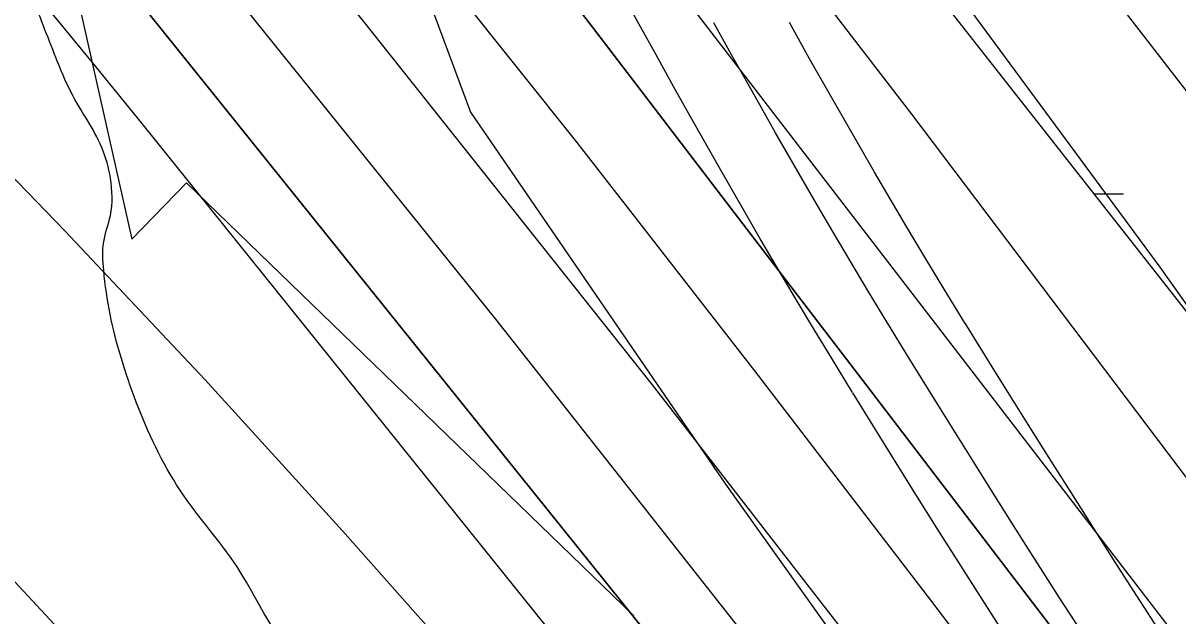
# Model space of a CAD drawing. Extents: x 3279314 to 3317160, y 734079 to 759431.
# Drawn here: x 3309206.8 to 3309468.8, y 750275.6 to 750410.1 of the extents above; entities that cross this region are included whole.
import ezdxf

# ---------------------------------------------------------------- set-up
doc = ezdxf.new("R2010")
doc.units = 0
for name, color, linetype in [('V-RIVR-EDGE', 7, 'Continuous'), ('V-ROAD-CNTR', 7, 'Continuous'), ('V-RRAP-RVMT', 7, 'Continuous'), ('V-RRAP-RVMT-IDEN', 7, 'Continuous'), ('V-SITE-VEGE', 7, 'Continuous'), ('V-TOPO-DPTH', 7, 'Continuous'), ('V-TOPO-MAJR', 7, 'Continuous'), ('V-TOPO-MINR', 7, 'Continuous'), ('V-TOPO-WATR', 7, 'Continuous'), ('V-WETL-SWMP', 7, 'Continuous')]:
    doc.layers.add(name, color=color, linetype=linetype)

msp = doc.modelspace()

# ---------------------------------------------------------------- linework, layer by layer
at = {"layer": 'V-RIVR-EDGE'}
msp.add_spline([(3310321.13, 749040.23), (3310300.43, 749054.71), (3310291.48, 749060.21), (3310284.53, 749069.69), (3310279.08, 749082.15), (3310276.14, 749099.09), (3310273.16, 749101.58), (3310272.66, 749103.08), (3310274.17, 749108.55), (3310272.69, 749114.53), (3310270.22, 749124), (3310267.74, 749126.49), (3310257.78, 749125.02), (3310250.81, 749127.03), (3310248.83, 749130.03), (3310246.36, 749138), (3310246.37, 749142.98), (3310240.9, 749146.48), (3310227.47, 749153.98), (3310224.49, 749156.98), (3310223.53, 749170.92), (3310223.05, 749178.39), (3310221.57, 749182.88), (3310210.16, 749201.33), (3310196.27, 749220.28), (3310184.35, 749234.26), (3310180.89, 749244.22), (3310168.48, 749260.69), (3310132.24, 749302.6), (3310100.95, 749338.04), (3310093.01, 749349.51), (3310080.1, 749360.99), (3310068.19, 749377.95), (3310063.22, 749384.44), (3310063.24, 749392.9), (3310059.28, 749401.38), (3310050.84, 749409.37), (3310038.9, 749415.37), (3310032.93, 749417.88), (3310031.94, 749421.36), (3310031.97, 749431.32), (3310027.51, 749441.79), (3310013.62, 749463.24), (3310002.21, 749480.19), (3309996.75, 749484.69), (3309989.8, 749494.17), (3309966.47, 749525.1), (3309915.81, 749577.01), (3309885.51, 749606.96), (3309870.12, 749627.91), (3309858.72, 749646.37), (3309848.3, 749660.83), (3309832.41, 749680.29), (3309811.56, 749707.23), (3309792.19, 749727.7), (3309770.83, 749747.17), (3309749.97, 749767.14), (3309721.15, 749794.1), (3309694.33, 749821.55), (3309675.95, 749841.02), (3309647.16, 749875.94), (3309632.27, 749893.91), (3309623.81, 749897.91), (3309619.35, 749905.89), (3309612.4, 749914.37), (3309608.42, 749917.87), (3309602.95, 749917.88), (3309597.97, 749917.89), (3309593.49, 749919.4), (3309591.01, 749923.39), (3309589.53, 749928.87), (3309582.58, 749936.85), (3309559.72, 749955.33), (3309517.49, 749996.77), (3309500.12, 750016.73), (3309486.72, 750038.67), (3309451.96, 750074.11), (3309414.2, 750111.55), (3309372.47, 750150), (3309355.08, 750165.97), (3309348.13, 750174.95), (3309345.66, 750180.94), (3309337.24, 750197.39), (3309328.3, 750210.36), (3309324.84, 750220.82), (3309324.86, 750227.79), (3309323.88, 750231.78), (3309308.97, 750246.75), (3309301.02, 750253.25), (3309289.58, 750255.27), (3309275.65, 750261.28), (3309266.21, 750269.27), (3309256.29, 750285.23), (3309242.39, 750304.18), (3309232.48, 750324.13), (3309226.56, 750344.06), (3309225.09, 750354.02), (3309225.1, 750360.49), (3309226.61, 750366.47), (3309226.63, 750374.93), (3309224.66, 750381.91), (3309217.72, 750394.37), (3309214.25, 750402.35), (3309208.81, 750416.8), (3309202.88, 750437.23), (3309195.97, 750461.15), (3309191.05, 750483.07), (3309177.66, 750507.51), (3309165.75, 750523.97), (3309142.39, 750541.95), (3309121.53, 750561.92), (3309087.25, 750593.38), (3309058.44, 750623.32), (3309023.66, 750653.78), (3308984.89, 750682.26), (3308965.52, 750701.73), (3308934.71, 750725.21), (3308916.82, 750741.69), (3308889.5, 750766.65), (3308879.07, 750781.12), (3308861.7, 750803.57), (3308838.86, 750831.51), (3308825.46, 750846.48), (3308814.55, 750864.44), (3308799.66, 750884.89), (3308786.77, 750907.83), (3308769.91, 750936.75), (3308755.5, 750949.23), (3308730.15, 750966.23), (3308702.32, 750989.7), (3308667.03, 751014.68), (3308635.22, 751038.16), (3308607.37, 751054.17), (3308596.45, 751066.15), (3308577.55, 751076.15), (3308544.74, 751098.14), (3308515.42, 751122.12), (3308480.63, 751147.1), (3308431.9, 751178.59), (3308381.19, 751210.58), (3308313.08, 751254.57), (3308298.17, 751264.07), (3308277.31, 751288.02), (3308255.95, 751308.99), (3308247.01, 751317.97), (3308234.57, 751321.99), (3308223.13, 751325), (3308216.67, 751329.5), (3308211.21, 751335.99), (3308207.75, 751346.95), (3308191.84, 751357.45), (3308167.47, 751369.96), (3308143.1, 751381.47), (3308114.75, 751393.99), (3308098.83, 751402), (3308065.53, 751427.97), (3308034.73, 751454.44), (3307987.99, 751482.94), (3307953.18, 751501.95), (3307919.38, 751524.44), (3307889.04, 751538.95), (3307842.78, 751558.49), (3307826.37, 751569.48), (3307807.98, 751583.97), (3307787.11, 751600.95), (3307757.78, 751617.95), (3307730.93, 751635.94), (3307709.54, 751642.47), (3307686.18, 751660.95), (3307647.39, 751683.46), (3307590.22, 751719.45), (3307548.46, 751746.94), (3307501.72, 751774.94), (3307418.18, 751822.45), (3307378.91, 751849.94), (3307352.06, 751864.44), (3307323.22, 751882.44), (3307282.93, 751899.97), (3307232.7, 751923.5), (3307180.99, 751954.99), (3307151.19, 751984.94), (3307118.88, 752007.93), (3307079.59, 752027.95), (3307037.81, 752048.46), (3306959.2, 752074.05), (3306908.45, 752091.61), (3306835.32, 752115.69), (3306813.43, 752124.71), (3306798, 752129.23), (3306775.59, 752128.29), (3306737.24, 752125.39), (3306707.36, 752121.48), (3306675.99, 752124.05), (3306640.67, 752138.08), (3306619.79, 752149.59), (3306586.97, 752168.09), (3306556.14, 752186.09), (3306540.22, 752191.11), (3306530.77, 752196.11), (3306523.31, 752198.12), (3306509.86, 752198.66), (3306494.43, 752199.19), (3306481.99, 752202.21), (3306455.62, 752212.73), (3306426.27, 752223.26), (3306394.43, 752235.79), (3306377.52, 752244.3), (3306357.63, 752254.8), (3306340.22, 752261.82), (3306315.84, 752271.84), (3306291.96, 752278.87), (3306250.66, 752292.41), (3306229.29, 752305.91), (3306214.86, 752312.92), (3306196.46, 752320.43), (3306178.54, 752322.47), (3306158.63, 752327.5), (3306122.35, 752354.48), (3306083.1, 752388.93), (3306035.88, 752426.89), (3305994.62, 752454.38), (3305960.83, 752483.35), (3305942.93, 752491.36), (3305925.51, 752496.38), (3305911.08, 752501.39), (3305890.21, 752519.37), (3305880.28, 752528.36), (3305854.92, 752543.36), (3305817.11, 752558.39), (3305791.24, 752567.92), (3305763.88, 752577.45), (3305740.5, 752586.47), (3305713.14, 752599.98), (3305680.82, 752615.99), (3305651.97, 752630.01), (3305614.66, 752644.04), (3305572.38, 752660.58), (3305548.49, 752666.61), (3305515.65, 752676.65), (3305473.87, 752696.18), (3305452.48, 752705.69), (3305406.24, 752733.19), (3305373.44, 752759.66), (3305338.65, 752786.14), (3305328.71, 752794.13), (3305312.3, 752802.64), (3305286.93, 752813.66), (3305252.11, 752826.69), (3305242.16, 752830.2), (3305208.83, 752844.72), (3305177.02, 752867.21), (3305143.72, 752892.19), (3305118.38, 752915.16), (3305099, 752933.13), (3305078.61, 752943.14), (3305068.68, 752953.62), (3305059.76, 752971.57), (3305047.83, 752980.06), (3305022.47, 752992.58), (3305004.56, 752998.1), (3304987.64, 753004.11), (3304962.77, 753016.13), (3304950.35, 753026.12), (3304927, 753047.59), (3304902.65, 753069.06), (3304884.27, 753085.54), (3304875.32, 753093.03), (3304866.37, 753098.53), (3304851.45, 753104.04), (3304833.04, 753108.07), (3304825.58, 753113.07), (3304814.14, 753120.56), (3304795.25, 753131.07), (3304772.88, 753147.56), (3304761.44, 753154.06), (3304763.94, 753158.04), (3304771.92, 753160.01), (3304783.88, 753164.96), (3304789.87, 753171.91), (3304791.88, 753177.39), (3304788.41, 753185.36), (3304783.94, 753189.36), (3304774.98, 753188.88), (3304768, 753187.9), (3304759.52, 753180.45), (3304750.53, 753171.51), (3304743.06, 753171.03), (3304737.09, 753172.04), (3304729.16, 753187.5), (3304721.73, 753203.95), (3304719.77, 753216.4), (3304715.85, 753239.82), (3304713.88, 753252.27), (3304707.95, 753266.73), (3304696.05, 753288.66), (3304696.05, 753291.15), (3304698.05, 753293.14), (3304721.87, 753260.22), (3304725.85, 753259.21), (3304731.83, 753261.69), (3304735.33, 753264.17), (3304733.35, 753270.15), (3304720.92, 753276.65), (3304713.96, 753281.65), (3304711.48, 753286.14), (3304713.98, 753291.11), (3304717.98, 753296.58), (3304717.99, 753300.56), (3304718.5, 753307.03), (3304717.02, 753313.51), (3304711.57, 753324.98), (3304706.64, 753344.91), (3304708.16, 753355.36), (3304713.67, 753366.3), (3304719.16, 753370.27), (3304720.66, 753373.26), (3304721.2, 753393.17), (3304720.24, 753405.62), (3304722.25, 753412.09), (3304722.76, 753416.07), (3304717.78, 753416.58), (3304715.78, 753414.1), (3304705.78, 753396.7), (3304698.79, 753388.75), (3304690.8, 753382.79), (3304689.3, 753379.81), (3304686.29, 753369.36), (3304679.29, 753358.92), (3304660.84, 753349), (3304644.89, 753343.07), (3304640.41, 753343.08), (3304636.93, 753344.58), (3304631.46, 753345.09), (3304617.01, 753341.14), (3304603.55, 753337.19), (3304582.13, 753334.26), (3304568.69, 753336.28), (3304558.23, 753332.33), (3304554.24, 753329.85), (3304552.23, 753325.37), (3304552.22, 753319.89), (3304556.69, 753317.39), (3304565.16, 753317.37), (3304576.61, 753317.34), (3304598.04, 753325.26), (3304606.01, 753325.24), (3304613.48, 753325.22), (3304648.36, 753335.09), (3304667.78, 753333.55), (3304668.76, 753326.58), (3304665.26, 753321.61), (3304643.84, 753318.67), (3304628.9, 753317.21), (3304618.94, 753317.24), (3304605.48, 753310.3), (3304596.99, 753303.35), (3304588.02, 753300.88), (3304567.61, 753299.44), (3304549.68, 753299.98), (3304541.72, 753301.99), (3304535.25, 753305.49), (3304526.8, 753311.99), (3304519.87, 753327.44), (3304518.9, 753335.41), (3304521.39, 753337.4), (3304525.87, 753336.89), (3304526.84, 753326.93), (3304529.33, 753326.92), (3304534.81, 753329.4), (3304537.33, 753338.35), (3304537.34, 753342.34), (3304537.86, 753354.29), (3304541.37, 753363.24), (3304546.86, 753368.71), (3304559.32, 753371.16), (3304574.27, 753376.6), (3304588.22, 753378.06), (3304594.7, 753384.02), (3304597.71, 753389.99), (3304596.72, 753393.48), (3304592.24, 753395.98), (3304585.76, 753391.02), (3304573.81, 753391.05), (3304554.38, 753389.6), (3304538.93, 753384.66), (3304531.44, 753374.72), (3304526.44, 753364.27), (3304528.89, 753350.82), (3304526.89, 753347.34), (3304520.9, 753341.38), (3304515.92, 753340.9), (3304509.95, 753341.41), (3304494.53, 753349.41), (3304491.56, 753355.9), (3304490.57, 753360.38), (3304490.59, 753365.36), (3304496.09, 753376.8), (3304507.09, 753394.7), (3304515.59, 753407.62), (3304516.11, 753419.07), (3304517.12, 753423.55), (3304526.1, 753431), (3304531.1, 753437.46), (3304532.61, 753445.92), (3304524.17, 753453.41), (3304521.69, 753458.9), (3304530.68, 753468.83), (3304541.15, 753474.28), (3304555.1, 753477.24), (3304557.09, 753479.22), (3304557.1, 753482.71), (3304543.16, 753483.24), (3304520.26, 753482.8), (3304499.35, 753484.84), (3304485.9, 753485.38), (3304474.95, 753484.41), (3304448.54, 753476.5), (3304441.56, 753474.53), (3304417.11, 753455.17), (3304393.67, 753438.3), (3304387.18, 753431.34), (3304378.71, 753431.36), (3304357.3, 753430.92), (3304348.83, 753429.94), (3304343.84, 753425.97), (3304328.37, 753410.58), (3304326.37, 753409.58), (3304314.92, 753410.11), (3304308.96, 753414.61), (3304303.5, 753421.09), (3304279.16, 753448.54), (3304275.21, 753458.51), (3304275.22, 753462.99), (3304280.21, 753469.45), (3304287.22, 753484.87), (3304290.73, 753495.82), (3304296.22, 753498.79), (3304306.68, 753501.26), (3304317.16, 753508.2), (3304337.61, 753522.09), (3304349.57, 753526.54), (3304379.96, 753532.94), (3304408.85, 753538.85), (3304418.82, 753542.31), (3304423.32, 753547.77), (3304423.33, 753551.76), (3304423.33, 753553.75), (3304421.84, 753554.75), (3304418.35, 753551.77), (3304410.38, 753551.79), (3304404.9, 753551.3), (3304391.95, 753548.35), (3304380.99, 753545.89), (3304368.53, 753544.42), (3304359.07, 753542.95), (3304347.6, 753538), (3304334.64, 753532.06), (3304327.66, 753526.6), (3304316.68, 753518.16), (3304306.22, 753513.7), (3304279.82, 753511.28), (3304275.34, 753513.78), (3304273.85, 753513.78), (3304261.39, 753511.33), (3304257.92, 753514.82), (3304257.94, 753522.79), (3304258.95, 753529.76), (3304264.43, 753532.23), (3304275.4, 753536.19), (3304283.38, 753540.65), (3304289.88, 753553.08)], degree=3, dxfattribs=at)
at = {"layer": 'V-ROAD-CNTR'}
for points in [[(3309394.98, 750326.3), (3309390.17, 750334.14), (3309385.68, 750341.56), (3309381.52, 750348.52), (3309377.65, 750355.06), (3309374.05, 750361.2), (3309370.7, 750366.98), (3309364.49, 750377.8), (3309359.11, 750387.3), (3309354.44, 750395.63), (3309350.39, 750402.92), (3309346.86, 750409.32), (3309340.75, 750420.52)], [(3309407.77, 750334.14), (3309402.98, 750341.95), (3309398.54, 750349.29), (3309394.41, 750356.19), (3309390.58, 750362.67), (3309387.01, 750368.76), (3309383.69, 750374.48), (3309377.52, 750385.23), (3309372.17, 750394.66), (3309367.54, 750402.93), (3309363.51, 750410.18)], [(3309407.77, 750334.14), (3309402.98, 750341.95), (3309398.54, 750349.29), (3309394.41, 750356.19), (3309390.58, 750362.67), (3309387.01, 750368.76), (3309383.69, 750374.48), (3309377.52, 750385.23), (3309372.17, 750394.66), (3309367.54, 750402.93), (3309363.51, 750410.18)], [(3309420.55, 750341.98), (3309415.79, 750349.75), (3309411.39, 750357.02), (3309407.3, 750363.85), (3309403.5, 750370.28), (3309399.97, 750376.32), (3309396.68, 750381.98), (3309390.55, 750392.66), (3309385.24, 750402.02), (3309380.64, 750410.24)], [(3309465.15, 750271.39), (3309459.5, 750280.13), (3309454.57, 750287.8), (3309445.99, 750301.28), (3309439.59, 750311.42), (3309434.81, 750319.03), (3309427.66, 750330.51), (3309420.52, 750342.03)], [(3309446.89, 750272.01), (3309441.94, 750279.71), (3309433.32, 750293.24), (3309426.89, 750303.43), (3309422.09, 750311.08), (3309414.91, 750322.59), (3309407.77, 750334.14)], [(3309446.89, 750272.01), (3309441.94, 750279.71), (3309433.32, 750293.24), (3309426.89, 750303.43), (3309422.09, 750311.08), (3309414.91, 750322.59), (3309407.77, 750334.14)], [(3309429.3, 750271.63), (3309420.65, 750285.21), (3309414.2, 750295.44), (3309409.37, 750303.13), (3309402.17, 750314.68), (3309395.01, 750326.24)]]:
    msp.add_lwpolyline(points, dxfattribs=at)
at = {"layer": 'V-RRAP-RVMT'}
for p, q in [((3309209.58, 750458.45), (3309231.51, 750361.12)), ((3309231.51, 750361.12), (3309243.85, 750373.87)), ((3309243.85, 750373.87), (3309345.34, 750275.57))]:
    msp.add_line(p, q, dxfattribs=at)
at = {"layer": 'V-SITE-VEGE'}
for p, q in [((3309266.06, 750503.46), (3309308.28, 750389.95)), ((3309308.28, 750389.95), (3309366.12, 750305.51)), ((3309366.12, 750305.51), (3309463.12, 750169.37))]:
    msp.add_line(p, q, dxfattribs=at)
at = {"layer": 'V-TOPO-DPTH'}
for points in [[(3309681.65, 749750.41), (3309645.45, 749793), (3309608.92, 749835.31), (3309548.24, 749904.79), (3309480.77, 749981.32), (3309412.83, 750057.41), (3309344.17, 750132.87), (3309275.03, 750207.89), (3309158.71, 750332.95), (3309134.62, 750358.59), (3309110.37, 750384.08), (3309085.87, 750409.33), (3309061.21, 750434.42), (3309036.28, 750459.24), (3309011.15, 750483.86), (3308985.72, 750508.17), (3308960.1, 750532.28), (3308815.26, 750666.89)], [(3309681.65, 749750.41), (3309645.45, 749793), (3309608.92, 749835.31), (3309548.24, 749904.79), (3309480.77, 749981.32), (3309412.83, 750057.41), (3309344.17, 750132.87), (3309275.03, 750207.89), (3309158.71, 750332.95), (3309134.62, 750358.59), (3309110.37, 750384.08), (3309085.87, 750409.33), (3309061.21, 750434.42), (3309036.28, 750459.24), (3309011.15, 750483.86), (3308985.72, 750508.17), (3308960.1, 750532.28), (3308815.26, 750666.89)], [(3309217.21, 750561.33), (3309232.82, 750542.29), (3309248.28, 750523.13), (3309263.51, 750503.78), (3309278.59, 750484.3), (3309308.03, 750445.78), (3309337.71, 750406.95), (3309367.39, 750368.12), (3309397.06, 750329.29), (3309426.74, 750290.46), (3309704.63, 749926.78), (3309760.08, 749853), (3309814.72, 749778.64), (3309868.17, 749703.41)], [(3311067.61, 747327.5), (3310634.85, 748303.26), (3310634.13, 748304.82), (3310633.39, 748306.38), (3310632.61, 748307.91), (3310631.81, 748309.44), (3310290.54, 748939.92), (3310242.67, 749026.57), (3310193.83, 749112.64), (3310143.51, 749197.86), (3310092.21, 749282.52), (3310027.94, 749386.53), (3310007.71, 749418.54), (3309987.04, 749450.24), (3309965.71, 749481.52), (3309943.94, 749512.5), (3309540.64, 750073.97), (3309478.09, 750159.49), (3309414.58, 750244.29), (3309349.63, 750327.99), (3309283.72, 750410.96), (3309177.61, 750542.23), (3309163.88, 750558.88)], [(3311067.61, 747327.5), (3310634.85, 748303.26), (3310634.13, 748304.82), (3310633.39, 748306.38), (3310632.61, 748307.91), (3310631.81, 748309.44), (3310290.54, 748939.92), (3310242.67, 749026.57), (3310193.83, 749112.64), (3310143.51, 749197.86), (3310092.21, 749282.52), (3310027.94, 749386.53), (3310007.71, 749418.54), (3309987.04, 749450.24), (3309965.71, 749481.52), (3309943.94, 749512.5), (3309540.64, 750073.97), (3309478.09, 750159.49), (3309414.58, 750244.29), (3309349.63, 750327.99), (3309283.72, 750410.96), (3309177.61, 750542.23), (3309163.88, 750558.88)], [(3309124.41, 750550.38), (3309349.45, 750270.22), (3309456.19, 750134.35), (3309560.94, 749996.99), (3309662.69, 749857.4), (3309762.45, 749716.32), (3309935.71, 749465.6), (3309947.15, 749448.64), (3309958.32, 749431.51), (3309969.09, 749414.12), (3309979.6, 749396.57), (3310390.28, 748692.15), (3310427.93, 748626.48), (3310464.96, 748560.46), (3310501.02, 748493.91), (3310536.46, 748427.01), (3310572.61, 748357.55), (3310589.28, 748325.02), (3310605.68, 748292.35), (3310621.65, 748259.48), (3310637.35, 748226.47), (3310660.84, 748176.26), (3310687.82, 748117.92), (3310714.45, 748059.43)], [(3309124.41, 750550.38), (3309349.45, 750270.22), (3309456.19, 750134.35), (3309560.94, 749996.99), (3309662.69, 749857.4), (3309762.45, 749716.32), (3309935.71, 749465.6), (3309947.15, 749448.64), (3309958.32, 749431.51), (3309969.09, 749414.12), (3309979.6, 749396.57), (3310390.28, 748692.15), (3310427.93, 748626.48), (3310464.96, 748560.46), (3310501.02, 748493.91), (3310536.46, 748427.01), (3310572.61, 748357.55), (3310589.28, 748325.02), (3310605.68, 748292.35), (3310621.65, 748259.48), (3310637.35, 748226.47), (3310660.84, 748176.26), (3310687.82, 748117.92), (3310714.45, 748059.43)], [(3309931.78, 749445.57), (3309821.29, 749605.31), (3309757.59, 749695.28), (3309692.62, 749784.29), (3309625.72, 749871.87), (3309557.54, 749958.49), (3309429.27, 750117.86), (3309399.96, 750153.84), (3309370.37, 750189.6), (3309340.36, 750225), (3309310.08, 750260.18), (3309279.28, 750294.89), (3309248.07, 750329.22), (3309216.25, 750362.99), (3309184.02, 750396.38), (3309090.74, 750491.26), (3309076.96, 750505.21), (3309063.14, 750519.12), (3309049.25, 750532.97), (3309035.32, 750546.77)], [(3309035.32, 750546.77), (3309049.25, 750532.97), (3309063.14, 750519.12), (3309076.96, 750505.21), (3309090.74, 750491.26), (3309184.02, 750396.38), (3309216.25, 750362.99), (3309248.07, 750329.22), (3309279.28, 750294.89), (3309310.08, 750260.18), (3309340.36, 750225), (3309370.37, 750189.6), (3309399.96, 750153.84), (3309429.27, 750117.86), (3309557.54, 749958.49), (3309625.72, 749871.87), (3309692.62, 749784.29), (3309757.59, 749695.28), (3309821.29, 749605.31), (3309931.78, 749445.57)]]:
    msp.add_lwpolyline(points, dxfattribs=at)
at = {"layer": 'V-TOPO-MAJR'}
msp.add_lwpolyline([(3310022.79, 749536.78), (3309567.67, 750207.86), (3309516.66, 750281.62), (3309464.78, 750354.75), (3309411.58, 750426.92), (3309357.5, 750498.46), (3309284.82, 750592.83)], dxfattribs=at)
at = {"layer": 'V-TOPO-MINR'}
for points in [[(3309681.65, 749750.41), (3309645.45, 749793), (3309608.92, 749835.31), (3309548.24, 749904.79), (3309480.77, 749981.32), (3309412.83, 750057.41), (3309344.17, 750132.87), (3309275.03, 750207.89), (3309158.71, 750332.95), (3309134.62, 750358.59), (3309110.37, 750384.08), (3309085.87, 750409.33), (3309061.21, 750434.42), (3309036.28, 750459.24), (3309011.15, 750483.86), (3308985.72, 750508.17), (3308960.1, 750532.28), (3308815.26, 750666.89)], [(3310783.77, 748085.28), (3310692.2, 748282.87), (3310682.21, 748304.06), (3310672.03, 748325.16), (3310661.57, 748346.12), (3310650.93, 748367), (3310536.79, 748587.13), (3310468.01, 748717.5), (3310398, 748847.19), (3310326.15, 748975.86), (3310253.06, 749103.86), (3310049.44, 749454.62), (3310041.59, 749467.8), (3310033.56, 749480.86), (3310025.25, 749493.74), (3310016.74, 749506.51), (3309870.8, 749720.54), (3309788.19, 749839.5), (3309704.23, 749957.49), (3309618.26, 750074.03), (3309530.96, 750189.6), (3309211.56, 750604.96)], [(3310822.37, 748050.92), (3310790.37, 748122.17), (3310757.93, 748193.23), (3310721.35, 748272.42), (3310706.67, 748303.64), (3310691.72, 748334.73), (3310676.35, 748365.61), (3310660.7, 748396.36), (3310614.15, 748486.34), (3310574.48, 748561.69), (3310534.09, 748636.63), (3310492.62, 748710.99), (3310450.44, 748784.96), (3310064.07, 749451.17), (3310053.43, 749469.07), (3310042.54, 749486.8), (3310031.27, 749504.3), (3310019.76, 749521.63), (3309758.4, 749905.94), (3309673.37, 750028.62), (3309586.93, 750150.28), (3309498.37, 750270.41), (3309408.39, 750389.5), (3309247.14, 750599.06)], [(3309873.75, 749670.08), (3309806.79, 749758.68), (3309748.56, 749835.7), (3309690.31, 749912.7), (3309632.03, 749989.69), (3309573.73, 750066.66), (3309412.7, 750279.17), (3309372.78, 750331.24), (3309332.49, 750383.02), (3309291.62, 750434.35), (3309250.37, 750485.38), (3309207.42, 750537.91), (3309187.12, 750562.24)], [(3309868.17, 749703.41), (3309814.72, 749778.64), (3309760.08, 749853), (3309704.63, 749926.78), (3309426.74, 750290.46), (3309397.06, 750329.29), (3309367.39, 750368.12), (3309337.71, 750406.95), (3309308.03, 750445.78), (3309278.59, 750484.3), (3309263.51, 750503.78), (3309248.28, 750523.13), (3309232.82, 750542.29), (3309217.21, 750561.33)], [(3309933.74, 749455.58), (3309792.56, 749659.68), (3309711.19, 749774.65), (3309628.2, 749888.42), (3309542.79, 750000.37), (3309455.76, 750111.12), (3309233.77, 750387.43), (3309222.57, 750401.21), (3309211.27, 750414.9), (3309199.81, 750428.47), (3309188.25, 750441.94), (3309176.46, 750455.22), (3309164.47, 750468.3), (3309152.19, 750481.11), (3309139.71, 750493.73), (3309129.5, 750503.82), (3309111.73, 750521.3), (3309093.91, 750538.74), (3309076.01, 750556.1)], [(3309903.26, 749835.42), (3309832.44, 749935.3), (3309758.72, 750033.07), (3309683.08, 750129.43), (3309570.45, 750268.65), (3309530.28, 750318.83), (3309490.46, 750369.28), (3309451.17, 750420.15), (3309412.23, 750471.28), (3309366.11, 750532.51), (3309350.45, 750553.21)], [(3310714.45, 748059.43), (3310687.82, 748117.92), (3310660.84, 748176.26), (3310637.35, 748226.47), (3310621.65, 748259.48), (3310605.68, 748292.35), (3310589.28, 748325.02), (3310572.61, 748357.55), (3310536.46, 748427.01), (3310501.02, 748493.91), (3310464.96, 748560.46), (3310427.93, 748626.48), (3310390.28, 748692.15), (3309979.6, 749396.57), (3309969.09, 749414.12), (3309958.32, 749431.51), (3309947.15, 749448.64), (3309935.71, 749465.6), (3309762.45, 749716.32), (3309662.69, 749857.4), (3309560.94, 749996.99), (3309456.19, 750134.35), (3309349.45, 750270.22), (3309124.41, 750550.38)], [(3309931.78, 749445.57), (3309821.29, 749605.31), (3309757.59, 749695.28), (3309692.62, 749784.29), (3309625.72, 749871.87), (3309557.54, 749958.49), (3309429.27, 750117.86), (3309399.96, 750153.84), (3309370.37, 750189.6), (3309340.36, 750225), (3309310.08, 750260.18), (3309279.28, 750294.89), (3309248.07, 750329.22), (3309216.25, 750362.99), (3309184.02, 750396.38), (3309090.74, 750491.26), (3309076.96, 750505.21), (3309063.14, 750519.12), (3309049.25, 750532.97), (3309035.32, 750546.77)], [(3309937.72, 749475.65), (3309655.36, 749885.28), (3309573.02, 750001.92), (3309488.97, 750117.3), (3309402.35, 750230.76), (3309314.04, 750342.95), (3309150.16, 750546.41)]]:
    msp.add_lwpolyline(points, dxfattribs=at)
at = {"layer": 'V-TOPO-WATR'}
msp.add_lwpolyline([(3311067.61, 747327.5), (3310634.85, 748303.26), (3310634.13, 748304.82), (3310633.39, 748306.38), (3310632.61, 748307.91), (3310631.81, 748309.44), (3310290.54, 748939.92), (3310242.67, 749026.57), (3310193.83, 749112.64), (3310143.51, 749197.86), (3310092.21, 749282.52), (3310027.94, 749386.53), (3310007.71, 749418.54), (3309987.04, 749450.24), (3309965.71, 749481.52), (3309943.94, 749512.5), (3309540.64, 750073.97), (3309478.09, 750159.49), (3309414.58, 750244.29), (3309349.63, 750327.99), (3309283.72, 750410.96), (3309177.61, 750542.23), (3309163.88, 750558.88)], dxfattribs=at)
at = {"layer": 'V-WETL-SWMP'}
for p, q in [((3309377.3, 750463.6), (3309663.54, 750099.03)), ((3309377.3, 750463.6), (3309663.54, 750099.03)), ((3309449.7, 750371.39), (3309456.42, 750371.39))]:
    msp.add_line(p, q, dxfattribs=at)

# ---------------------------------------------------------------- texts
at = {"layer": 'V-RRAP-RVMT-IDEN'}
msp.add_text('SPRINGFIELD', height=99.9998, rotation=309.7632, dxfattribs=at).set_placement((3309035.81, 750233.32))

doc.saveas('drawing.dxf')
